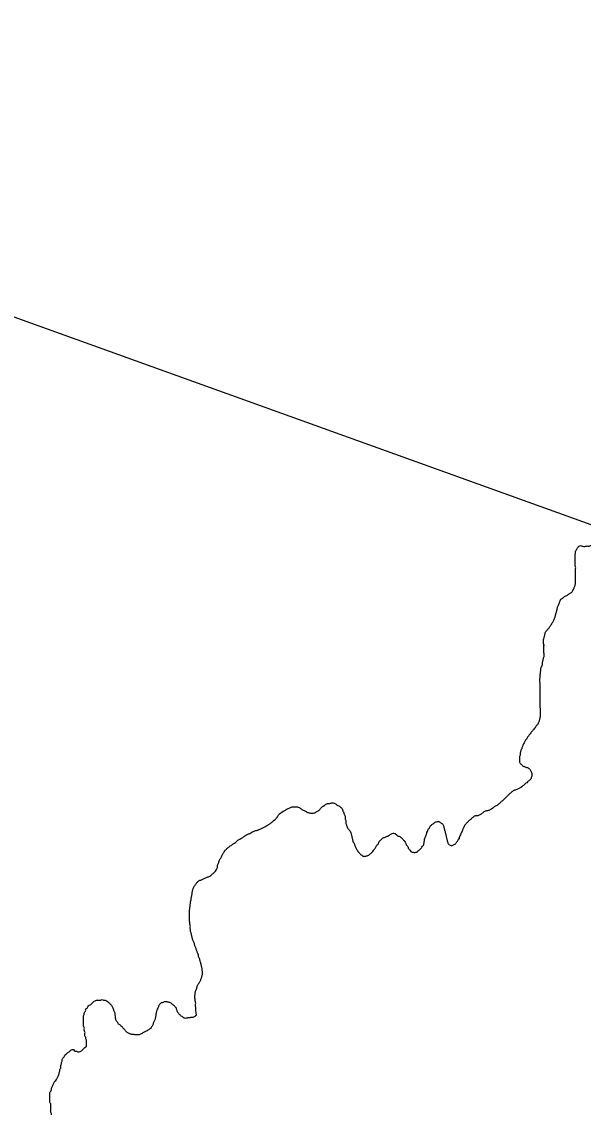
# Model space of a CAD drawing. Extents: x 813775 to 1157140, y 1757555 to 1979907.
# Drawn here: x 1058345 to 1060537, y 1811959 to 1816195 of the extents above; entities that cross this region are included whole.
import ezdxf

# ---------------------------------------------------------------- set-up
doc = ezdxf.new("R2010")
doc.units = 0
doc.layers.add('Level 35', color=7, linetype='Continuous')
doc.layers.add('R_Draft', color=7, linetype='Continuous')

msp = doc.modelspace()

# ---------------------------------------------------------------- linework, layer by layer
at = {"layer": 'Level 35'}
for points in [[(1060382.8, 1813730.4), (1060382.8, 1813765)], [(1059794.2, 1813028.5), (1059802.6, 1813027.1), (1059809.6, 1813021.5)], [(1059914.5, 1812983.9), (1059918.3, 1813009)], [(1060052.2, 1813009), (1060057.8, 1813021.5)]]:
    msp.add_lwpolyline(points, dxfattribs=at)
for points in [[(1060384.2, 1813759.4), (1060382.8, 1813765), (1060381.4, 1813770.6), (1060381.4, 1813776.2), (1060381.4, 1813781.7), (1060382.8, 1813787.3), (1060384.2, 1813792.9), (1060385.6, 1813798.5), (1060387, 1813804.1), (1060388.3, 1813809.6), (1060391.1, 1813815.2), (1060395.3, 1813820.8), (1060399.5, 1813825), (1060403.7, 1813829.2), (1060406.5, 1813834.8), (1060410.7, 1813840.3), (1060413.5, 1813845.9), (1060417.6, 1813851.5), (1060420.4, 1813857.1), (1060423.2, 1813862.7), (1060426, 1813868.2), (1060427.4, 1813873.8), (1060428.8, 1813879.4), (1060430.2, 1813885), (1060431.6, 1813890.6), (1060433, 1813896.2), (1060434.4, 1813901.7), (1060435.8, 1813907.3), (1060437.2, 1813912.9), (1060440, 1813918.5), (1060442.7, 1813924.1), (1060444.1, 1813929.6), (1060446.9, 1813935.2), (1060449.7, 1813940.8), (1060455.3, 1813945), (1060460.9, 1813949.2), (1060466.5, 1813953.4), (1060472, 1813956.2), (1060477.6, 1813958.9), (1060483.2, 1813963.1), (1060488.8, 1813965.9), (1060492.9, 1813970.1), (1060495.7, 1813975.7), (1060499.9, 1813981.3), (1060501.3, 1813986.9), (1060504.1, 1813992.4), (1060505.5, 1813998), (1060506.9, 1814003.6), (1060506.9, 1814009.2), (1060506.9, 1814014.8), (1060506.9, 1814020.3), (1060506.9, 1814025.9), (1060506.9, 1814031.5), (1060506.9, 1814037.1), (1060506.9, 1814044.1), (1060506.9, 1814049.6), (1060506.9, 1814055.2), (1060506.9, 1814060.8), (1060506.9, 1814066.4), (1060505.5, 1814072), (1060505.5, 1814077.6), (1060505.5, 1814083.1), (1060505.5, 1814088.7), (1060505.5, 1814094.3), (1060505.5, 1814099.9), (1060505.5, 1814105.5), (1060505.5, 1814111), (1060505.5, 1814116.6), (1060506.9, 1814122.2), (1060506.9, 1814127.8), (1060509.7, 1814133.4), (1060512.5, 1814139), (1060516.7, 1814144.5), (1060520.8, 1814148.7), (1060526.4, 1814150.1), (1060532, 1814148.7), (1060537.6, 1814147.3), (1060543.2, 1814147.3), (1060548.7, 1814148.7), (1060554.3, 1814148.7), (1060559.9, 1814148.7), (1060565.5, 1814150.1), (1060571.1, 1814154.3), (1060576.6, 1814157.1), (1060582.2, 1814161.3), (1060587.8, 1814166.9), (1060592, 1814171), (1060596.2, 1814176.6), (1060600.3, 1814182.2), (1060603.1, 1814187.8), (1060605.9, 1814193.4)], [(1060382.8, 1813730.4), (1060382.8, 1813724.8), (1060382.8, 1813719.2), (1060381.4, 1813713.6), (1060380, 1813708), (1060378.6, 1813702.5), (1060377.2, 1813696.9), (1060375.8, 1813691.3), (1060375.8, 1813685.7), (1060374.4, 1813680.1), (1060371.6, 1813674.6), (1060370.2, 1813669), (1060370.2, 1813663.4), (1060368.8, 1813657.8), (1060368.8, 1813652.2), (1060367.4, 1813646.6), (1060367.4, 1813641.1), (1060367.4, 1813635.5), (1060366, 1813629.9), (1060366, 1813624.3), (1060366, 1813618.7), (1060367.4, 1813613.2), (1060367.4, 1813607.6), (1060367.4, 1813602), (1060367.4, 1813596.4), (1060367.4, 1813590.8), (1060367.4, 1813585.3), (1060367.4, 1813579.7), (1060367.4, 1813574.1), (1060367.4, 1813568.5), (1060367.4, 1813562.9), (1060367.4, 1813557.3), (1060367.4, 1813551.8), (1060367.4, 1813546.2), (1060367.4, 1813540.6), (1060367.4, 1813535), (1060367.4, 1813529.4), (1060367.4, 1813523.9), (1060367.4, 1813518.3), (1060368.8, 1813512.7), (1060368.8, 1813507.1), (1060368.8, 1813501.5), (1060368.8, 1813495.9), (1060368.8, 1813490.4), (1060368.8, 1813484.8), (1060367.4, 1813479.2), (1060366, 1813473.6), (1060364.6, 1813468), (1060363.2, 1813462.5), (1060360.5, 1813456.9), (1060357.7, 1813451.3), (1060353.5, 1813447.1), (1060350.7, 1813441.5), (1060346.5, 1813437.3), (1060342.3, 1813431.8), (1060338.1, 1813427.6), (1060334, 1813422), (1060329.8, 1813416.4), (1060325.6, 1813412.2), (1060322.8, 1813406.6), (1060318.6, 1813402.5), (1060315.8, 1813396.9), (1060311.6, 1813391.3), (1060308.9, 1813385.7), (1060306.1, 1813380.1), (1060301.9, 1813374.6), (1060300.5, 1813369), (1060297.7, 1813363.4), (1060296.3, 1813357.8), (1060293.5, 1813352.2), (1060292.1, 1813346.6), (1060290.7, 1813341.1), (1060290.7, 1813335.5), (1060289.3, 1813329.9), (1060287.9, 1813324.3), (1060287.9, 1813318.7), (1060287.9, 1813313.2), (1060287.9, 1813307.6), (1060289.3, 1813302), (1060293.5, 1813297.8), (1060297.7, 1813293.6), (1060301.9, 1813289.4), (1060307.5, 1813288), (1060313, 1813285.2), (1060318.6, 1813283.9), (1060324.2, 1813281.1), (1060328.4, 1813278.3), (1060331.2, 1813272.7), (1060334, 1813267.1), (1060335.4, 1813261.5), (1060335.4, 1813255.9)], [(1060335.4, 1813255.9), (1060335.4, 1813250.4), (1060334, 1813244.8), (1060331.2, 1813239.2), (1060327, 1813235), (1060321.4, 1813230.8), (1060315.8, 1813225.2), (1060310.2, 1813221.1), (1060306.1, 1813216.9), (1060300.5, 1813212.7), (1060296.3, 1813208.5), (1060290.7, 1813205.7), (1060285.1, 1813202.9), (1060279.6, 1813200.1), (1060274, 1813197.3), (1060268.4, 1813195.9), (1060262.8, 1813193.2), (1060257.3, 1813189), (1060253.1, 1813184.8), (1060247.5, 1813180.6), (1060241.9, 1813175), (1060237.7, 1813169.4), (1060232.1, 1813165.2), (1060228, 1813161.1), (1060222.4, 1813155.5), (1060216.8, 1813151.3), (1060212.6, 1813147.1), (1060208.4, 1813142.9), (1060202.9, 1813138.7), (1060197.3, 1813134.5), (1060191.7, 1813131.8), (1060186.1, 1813129), (1060181.9, 1813124.8), (1060176.4, 1813120.6), (1060170.8, 1813117.8), (1060165.2, 1813116.4), (1060159.6, 1813115), (1060154, 1813113.6), (1060148.5, 1813110.8), (1060142.9, 1813106.6), (1060138.7, 1813102.5), (1060133.1, 1813099.7), (1060127.5, 1813096.9), (1060122, 1813095.5), (1060116.4, 1813095.5), (1060110.8, 1813094.1), (1060105.2, 1813089.9), (1060101, 1813085.7), (1060098.3, 1813081.5), (1060092.7, 1813078.7), (1060088.5, 1813074.5), (1060084.3, 1813070.4), (1060080.1, 1813066.2), (1060075.9, 1813060.6), (1060071.8, 1813055), (1060069, 1813049.4), (1060066.2, 1813043.8), (1060064.8, 1813038.3), (1060062, 1813032.7), (1060059.2, 1813027.1), (1060057.8, 1813021.5), (1060056.7, 1813019.3)], [(1059366, 1813113.6), (1059371.6, 1813116.4), (1059377.2, 1813120.6), (1059382.8, 1813123.4), (1059388.4, 1813126.2), (1059393.9, 1813129), (1059399.5, 1813130.4), (1059405.1, 1813130.4), (1059410.7, 1813130.4), (1059416.2, 1813130.4), (1059421.8, 1813130.4), (1059427.4, 1813129), (1059433, 1813124.8), (1059438.6, 1813120.6), (1059444.1, 1813117.8), (1059449.7, 1813115), (1059455.3, 1813112.2), (1059460.9, 1813109.4), (1059466.5, 1813108), (1059472, 1813106.6), (1059477.6, 1813106.6), (1059483.2, 1813106.6), (1059488.8, 1813108), (1059494.4, 1813110.8), (1059499.9, 1813113.6), (1059505.5, 1813117.8), (1059509.7, 1813122), (1059513.9, 1813127.6), (1059519.5, 1813131.8), (1059525, 1813135.9), (1059530.6, 1813140.1), (1059536.2, 1813142.9), (1059541.8, 1813144.3), (1059547.4, 1813144.3), (1059552.9, 1813145.7), (1059558.5, 1813147.1), (1059564.1, 1813145.7), (1059569.7, 1813142.9), (1059573.8, 1813138.7), (1059579.4, 1813135.9), (1059585, 1813133.2), (1059590.6, 1813129), (1059594.8, 1813124.8), (1059597.6, 1813119.2), (1059599, 1813113.6), (1059601.7, 1813108), (1059603.1, 1813102.5), (1059605.9, 1813096.9), (1059607.3, 1813091.3), (1059607.3, 1813085.7), (1059608.7, 1813080.1), (1059610.1, 1813074.5), (1059610.1, 1813069), (1059611.5, 1813063.4), (1059612.9, 1813057.8), (1059615.7, 1813052.2), (1059618.5, 1813046.6), (1059622.7, 1813041.1), (1059626.8, 1813035.5), (1059629.6, 1813029.9), (1059631, 1813024.3), (1059632.4, 1813018.7), (1059633.8, 1813013.1), (1059635.2, 1813007.6), (1059636.6, 1813002), (1059638, 1812996.4), (1059640.8, 1812990.8), (1059643.6, 1812985.2), (1059645, 1812979.7), (1059647.8, 1812974.1), (1059650.6, 1812968.5), (1059653.3, 1812962.9), (1059657.5, 1812957.3), (1059661.7, 1812951.8), (1059665.9, 1812947.6), (1059670.1, 1812943.4), (1059674.3, 1812940.6), (1059679.8, 1812937.8), (1059685.4, 1812937.8), (1059691, 1812939.2), (1059696.6, 1812940.6), (1059702.2, 1812944.8), (1059707.7, 1812949), (1059713.3, 1812954.5), (1059717.5, 1812960.1), (1059721.7, 1812965.7), (1059725.9, 1812971.3), (1059728.7, 1812976.9), (1059732.8, 1812982.5), (1059737, 1812986.6), (1059738.4, 1812992.2)], [(1059040.8, 1812844.2), (1059046.4, 1812845.6), (1059051.9, 1812848.4), (1059057.5, 1812851.2), (1059063.1, 1812854), (1059068.7, 1812856.8), (1059074.3, 1812858.2), (1059079.8, 1812861), (1059085.4, 1812865.1), (1059089.6, 1812869.3), (1059095.2, 1812873.5), (1059099.4, 1812877.7), (1059103.5, 1812883.3), (1059106.3, 1812888.9), (1059109.1, 1812894.4), (1059109.1, 1812900), (1059110.5, 1812905.6), (1059113.3, 1812911.2), (1059114.7, 1812916.8), (1059117.5, 1812922.3), (1059120.3, 1812927.9), (1059123.1, 1812933.5), (1059125.9, 1812939.1), (1059128.6, 1812944.7), (1059131.4, 1812950.3), (1059135.6, 1812955.8), (1059139.8, 1812961.4), (1059144, 1812965.6), (1059148.2, 1812969.8), (1059153.7, 1812974), (1059159.3, 1812978.2), (1059164.9, 1812982.3), (1059170.5, 1812986.5), (1059176.1, 1812989.3), (1059181.6, 1812994.9), (1059187.2, 1812999.1), (1059191.4, 1813001.9), (1059197, 1813004.7), (1059202.6, 1813008.9), (1059208.1, 1813011.7), (1059213.7, 1813015.8), (1059219.3, 1813020), (1059224.9, 1813022.8), (1059230.5, 1813025.6), (1059236, 1813027), (1059241.6, 1813031.2), (1059247.2, 1813034), (1059252.8, 1813035.4), (1059258.4, 1813038.2), (1059263.9, 1813039.6), (1059269.5, 1813041), (1059275.1, 1813043.7), (1059280.7, 1813046.5), (1059286.2, 1813049.3), (1059291.8, 1813052.1), (1059297.4, 1813054.9), (1059303, 1813057.7), (1059308.6, 1813061.9), (1059314.1, 1813064.7), (1059318.3, 1813068.9), (1059323.9, 1813073), (1059328.1, 1813077.2), (1059333.7, 1813081.4), (1059337.8, 1813085.6), (1059342, 1813089.8), (1059344.8, 1813095.4), (1059347.6, 1813099.6), (1059366, 1813113.6)], [(1059916.9, 1813003.4), (1059918.3, 1813009), (1059921.1, 1813014.5), (1059923.9, 1813020.1), (1059925.3, 1813025.7), (1059926.7, 1813031.3), (1059929.5, 1813036.9), (1059930.9, 1813042.5), (1059935.1, 1813046.6), (1059937.9, 1813052.2), (1059942, 1813057.8), (1059946.2, 1813062), (1059950.4, 1813064.8), (1059956, 1813069), (1059961.6, 1813071.8), (1059967.2, 1813073.1), (1059972.7, 1813073.1), (1059978.3, 1813070.4), (1059982.5, 1813067.6), (1059986.7, 1813064.8), (1059989.5, 1813059.2), (1059992.3, 1813053.6), (1059993.7, 1813048), (1059995, 1813042.5), (1059996.4, 1813036.9), (1059997.8, 1813031.3), (1059999.2, 1813025.7), (1060000.6, 1813020.1), (1060002, 1813014.5), (1060003.4, 1813009), (1060004.8, 1813003.4), (1060006.2, 1812997.8), (1060007.6, 1812992.2), (1060010.4, 1812986.6), (1060014.6, 1812982.5), (1060020.2, 1812979.7), (1060025.7, 1812979.7), (1060029.9, 1812982.5), (1060035.5, 1812985.2), (1060039.7, 1812989.4), (1060043.9, 1812995), (1060046.7, 1812999.2), (1060049.4, 1813004.8), (1060052.2, 1813009), (1060050.8, 1813003.4)], [(1059738.4, 1812992.2), (1059742.6, 1812997.8), (1059746.8, 1813002), (1059751, 1813006.2), (1059755.2, 1813010.4), (1059760.7, 1813011.8), (1059766.3, 1813014.5), (1059771.9, 1813015.9), (1059777.5, 1813018.7), (1059783.1, 1813022.9), (1059788.6, 1813025.7), (1059794.2, 1813028.5), (1059796.1, 1813029.1)], [(1059809.6, 1813021.5), (1059812.3, 1813017.3), (1059817.9, 1813015.9), (1059823.5, 1813013.1), (1059829.1, 1813009), (1059833.3, 1813003.4), (1059837.4, 1812999.2), (1059841.6, 1812993.6), (1059844.4, 1812988), (1059845.8, 1812982.5), (1059850, 1812978.3), (1059852.8, 1812972.7), (1059855.6, 1812967.1), (1059859.8, 1812962.9), (1059863.9, 1812957.3), (1059869.5, 1812954.5), (1059875.1, 1812953.1), (1059880.7, 1812953.1), (1059886.3, 1812954.5), (1059891.8, 1812958.7), (1059897.4, 1812962.9), (1059903, 1812968.5), (1059907.2, 1812974.1), (1059911.4, 1812979.7), (1059914.5, 1812983.9)], [(1059026.7, 1812318.2), (1059024, 1812355.8), (1059024, 1812361.4), (1059024, 1812367), (1059022.6, 1812372.6), (1059022.6, 1812378.2), (1059021.3, 1812383.7), (1059021.3, 1812389.3), (1059021.3, 1812394.9), (1059022.6, 1812400.5), (1059022.6, 1812406.1), (1059024, 1812411.6), (1059025.4, 1812417.2), (1059028.2, 1812422.8), (1059029.6, 1812428.4), (1059031, 1812434), (1059033.8, 1812439.5), (1059038, 1812443.7), (1059040.8, 1812449.3), (1059043.6, 1812454.9), (1059045, 1812460.5), (1059047.8, 1812466.1), (1059049.1, 1812471.6), (1059050.5, 1812477.2), (1059050.5, 1812482.8), (1059050.5, 1812488.4), (1059049.1, 1812494), (1059049.1, 1812499.5), (1059047.8, 1812505.1), (1059046.4, 1812510.7), (1059045, 1812516.3), (1059043.6, 1812521.9), (1059042.2, 1812527.5), (1059040.8, 1812533), (1059039.4, 1812538.6), (1059036.6, 1812544.2), (1059035.2, 1812549.8), (1059033.8, 1812555.4), (1059031, 1812560.9), (1059029.6, 1812566.5), (1059026.8, 1812572.1), (1059025.4, 1812577.7), (1059024, 1812583.3), (1059021.3, 1812588.9), (1059019.9, 1812594.4), (1059018.5, 1812600), (1059015.7, 1812605.6), (1059012.9, 1812611.2), (1059011.5, 1812616.8), (1059010.1, 1812622.3), (1059008.7, 1812627.9), (1059007.3, 1812633.5), (1059005.9, 1812639.1), (1059004.5, 1812644.7), (1059004.5, 1812650.3), (1059003.1, 1812655.8), (1059003.1, 1812661.4), (1059003.1, 1812667), (1059001.7, 1812672.6), (1059001.7, 1812678.2), (1059000.3, 1812683.7), (1059000.3, 1812689.3), (1059000.3, 1812694.9), (1059000.3, 1812700.5), (1059000.3, 1812706.1), (1059000.3, 1812711.6), (1059000.3, 1812717.2), (1059000.3, 1812722.8), (1059000.3, 1812728.4), (1059001.7, 1812734), (1059001.7, 1812739.6), (1059003.1, 1812745.1), (1059003.1, 1812750.7), (1059004.5, 1812756.3), (1059004.5, 1812761.9), (1059005.9, 1812767.5), (1059005.9, 1812773), (1059007.3, 1812778.6), (1059008.7, 1812784.2), (1059010.1, 1812789.8), (1059010.1, 1812795.4), (1059011.5, 1812801), (1059012.9, 1812806.5), (1059014.3, 1812812.1), (1059017.1, 1812817.7), (1059019.9, 1812823.3), (1059024, 1812827.5), (1059026.8, 1812833), (1059031, 1812837.2), (1059035.2, 1812841.4), (1059040.8, 1812844.2)], [(1058455.5, 1812005), (1058455.5, 1812010.6), (1058455.5, 1812016.1), (1058458.3, 1812021.7), (1058461.1, 1812027.3), (1058461.1, 1812032.9), (1058463.9, 1812038.5), (1058466.7, 1812044.1), (1058469.5, 1812049.6), (1058472.3, 1812055.2), (1058475.1, 1812060.8), (1058480.6, 1812066.4), (1058483.4, 1812072), (1058486.2, 1812077.5), (1058489, 1812083.1), (1058491.8, 1812088.7), (1058491.8, 1812094.3), (1058494.6, 1812099.9), (1058494.6, 1812105.4), (1058497.4, 1812111), (1058497.4, 1812116.6), (1058497.4, 1812122.2), (1058500.2, 1812127.8), (1058500.2, 1812133.4), (1058502.9, 1812138.9), (1058502.9, 1812144.5), (1058505.7, 1812150.1), (1058511.3, 1812155.7), (1058514.1, 1812161.3), (1058519.7, 1812166.8), (1058525.3, 1812172.4), (1058530.8, 1812175.2), (1058536.4, 1812180.8), (1058542, 1812183.6), (1058547.6, 1812183.6), (1058553.2, 1812178), (1058558.7, 1812178), (1058564.3, 1812175.2), (1058569.9, 1812175.2), (1058575.5, 1812178), (1058581, 1812180.8), (1058586.6, 1812186.4), (1058592.2, 1812192), (1058597.8, 1812197.5), (1058597.8, 1812203.1), (1058597.8, 1812208.7), (1058597.8, 1812214.3), (1058597.8, 1812219.9), (1058595, 1812225.5), (1058595, 1812231), (1058592.2, 1812236.6), (1058592.2, 1812242.2), (1058592.2, 1812247.8), (1058592.2, 1812253.4), (1058589.4, 1812258.9), (1058589.4, 1812264.5), (1058589.4, 1812270.1), (1058586.6, 1812275.7), (1058586.6, 1812281.3), (1058586.6, 1812286.8), (1058586.6, 1812292.4), (1058586.6, 1812298), (1058586.6, 1812303.6), (1058586.6, 1812309.2), (1058586.6, 1812314.8), (1058589.4, 1812320.3), (1058589.4, 1812325.9), (1058592.2, 1812331.5), (1058595, 1812337.1), (1058595, 1812342.7), (1058600.6, 1812345.5), (1058603.4, 1812351), (1058608.9, 1812356.6), (1058614.5, 1812359.4), (1058620.1, 1812365), (1058625.7, 1812370.6), (1058631.3, 1812373.4), (1058636.8, 1812376.2), (1058642.4, 1812376.2), (1058648, 1812376.2), (1058653.6, 1812376.2), (1058659.1, 1812378.9), (1058664.7, 1812376.2), (1058670.3, 1812376.2), (1058675.9, 1812373.4), (1058676, 1812373.3)], [(1058764.5, 1812247.1), (1058758.9, 1812248.5), (1058754.7, 1812252.7), (1058750.5, 1812256.8), (1058746.3, 1812262.4), (1058742.1, 1812266.6), (1058738, 1812270.8), (1058732.4, 1812276.4), (1058728.2, 1812280.6), (1058722.6, 1812283.4), (1058719.8, 1812288.9), (1058715.6, 1812294.5), (1058712.8, 1812300.1), (1058711.5, 1812305.7), (1058711.5, 1812311.3), (1058710.1, 1812316.8), (1058710.1, 1812322.4), (1058708.7, 1812328), (1058705.9, 1812333.6), (1058704.5, 1812339.2), (1058701.7, 1812344.8), (1058698.9, 1812350.3), (1058696.1, 1812355.9), (1058691.9, 1812360.1), (1058687.7, 1812364.3), (1058675.9, 1812373.4)], [(1059026.7, 1812318.2), (1059021.1, 1812312.7), (1059015.5, 1812309.9), (1059009.9, 1812308.5), (1059004.3, 1812308.5), (1058998.8, 1812307.1), (1058993.2, 1812307.1), (1058987.6, 1812305.7), (1058982, 1812305.7), (1058976.4, 1812308.5), (1058970.9, 1812312.7), (1058965.3, 1812316.8), (1058961.1, 1812321), (1058956.9, 1812325.2), (1058952.7, 1812330.8), (1058951.3, 1812336.4), (1058949.9, 1812342), (1058947.2, 1812347.5), (1058943, 1812351.7), (1058938.8, 1812355.9), (1058933.2, 1812360.1), (1058929, 1812364.3), (1058923.4, 1812367.1), (1058917.9, 1812368.5), (1058912.3, 1812369.9), (1058906.7, 1812369.9), (1058901.1, 1812369.9), (1058895.6, 1812367.1), (1058890, 1812365.7), (1058884.4, 1812361.5), (1058880.2, 1812355.9), (1058878.8, 1812350.3), (1058876, 1812344.8), (1058873.2, 1812339.2), (1058871.8, 1812333.6), (1058870.4, 1812328), (1058869.1, 1812322.4), (1058869.1, 1812316.8), (1058867.7, 1812311.3), (1058866.3, 1812305.7), (1058864.9, 1812300.1), (1058862.1, 1812294.5), (1058859.3, 1812288.9), (1058857.9, 1812283.4), (1058855.1, 1812277.8), (1058852.3, 1812272.2), (1058848.1, 1812266.6), (1058842.6, 1812262.4), (1058837, 1812259.6), (1058831.4, 1812255.4), (1058825.8, 1812252.7), (1058820.2, 1812249.9), (1058814.7, 1812247.1), (1058809.1, 1812244.3), (1058803.5, 1812241.5), (1058797.9, 1812241.5), (1058792.3, 1812241.5), (1058786.8, 1812241.5), (1058781.2, 1812242.9), (1058775.6, 1812242.9), (1058770, 1812244.3), (1058764.5, 1812247.1)], [(1058536.4, 1811513.8), (1058533.6, 1811519.4), (1058533.6, 1811525), (1058530.8, 1811530.6), (1058528, 1811536.1), (1058525.3, 1811541.7), (1058525.3, 1811547.3), (1058522.5, 1811552.9), (1058522.5, 1811558.5), (1058519.7, 1811564), (1058519.7, 1811569.6), (1058519.7, 1811575.2), (1058519.7, 1811580.8), (1058519.7, 1811586.4), (1058519.7, 1811592), (1058519.7, 1811597.5), (1058519.7, 1811603.1), (1058519.7, 1811608.7), (1058516.9, 1811614.3), (1058516.9, 1811619.9), (1058514.1, 1811625.4), (1058514.1, 1811631), (1058508.5, 1811633.8), (1058508.5, 1811639.4), (1058505.7, 1811645), (1058500.2, 1811647.8), (1058497.4, 1811653.3), (1058494.6, 1811658.9), (1058489, 1811661.7), (1058486.2, 1811667.3), (1058480.6, 1811670.1), (1058475.1, 1811675.7), (1058472.3, 1811681.3), (1058472.3, 1811686.8), (1058469.5, 1811692.4), (1058466.7, 1811698), (1058463.9, 1811703.6), (1058463.9, 1811709.2), (1058461.1, 1811714.7), (1058461.1, 1811720.3), (1058458.3, 1811725.9), (1058458.3, 1811731.5), (1058458.3, 1811737.1), (1058458.3, 1811742.7), (1058458.3, 1811748.2), (1058458.3, 1811753.8), (1058458.3, 1811759.4), (1058461.1, 1811765), (1058461.1, 1811770.6), (1058463.9, 1811776.1), (1058463.9, 1811781.7), (1058463.9, 1811787.3), (1058463.9, 1811792.9), (1058463.9, 1811798.5), (1058463.9, 1811804), (1058463.9, 1811809.6), (1058466.7, 1811815.2), (1058466.7, 1811820.8), (1058466.7, 1811826.4), (1058466.7, 1811832), (1058466.7, 1811837.5), (1058466.7, 1811843.1), (1058466.7, 1811848.7), (1058466.7, 1811854.3), (1058466.7, 1811859.9), (1058466.7, 1811865.4), (1058466.7, 1811871), (1058466.7, 1811876.6), (1058463.9, 1811882.2), (1058463.9, 1811887.8), (1058463.9, 1811893.4), (1058463.9, 1811898.9), (1058463.9, 1811904.5), (1058461.1, 1811910.1), (1058461.1, 1811915.7), (1058461.1, 1811921.3), (1058461.1, 1811926.8), (1058461.1, 1811932.4), (1058458.3, 1811938), (1058458.3, 1811943.6), (1058458.3, 1811949.2), (1058458.3, 1811954.7), (1058458.3, 1811960.3), (1058458.3, 1811965.9), (1058458.3, 1811971.5), (1058455.5, 1811977.1), (1058455.5, 1811982.7), (1058455.5, 1811988.2), (1058455.5, 1811993.8), (1058455.5, 1811999.4), (1058455.5, 1812005)]]:
    msp.add_spline(points, degree=3, dxfattribs=at)
at = {"layer": 'R_Draft'}
msp.add_line((1092628.5, 1802699.3), (1002075.8, 1835270.8), dxfattribs=at)

doc.saveas('drawing.dxf')
